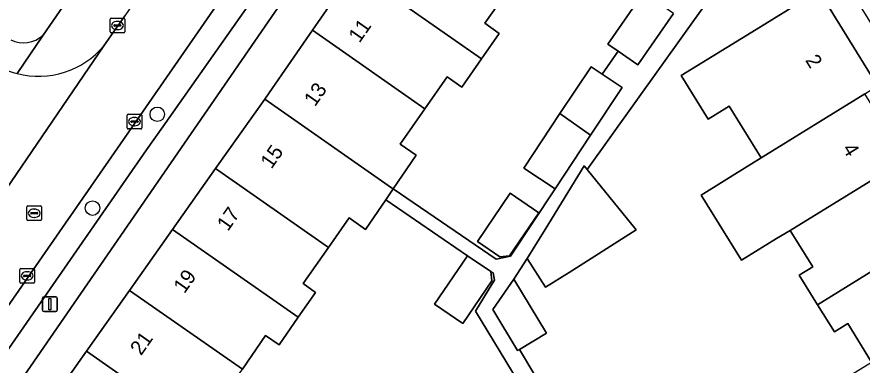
# Model space of a CAD drawing. Extents: x 159279 to 160377, y 384531 to 385888.
# Drawn here: x 159932.4 to 159989.6, y 385178.5 to 385202 of the extents above; entities that cross this region are included whole.
import ezdxf

# ---------------------------------------------------------------- set-up
doc = ezdxf.new("R2010")
doc.units = 0
for name, color, linetype in [('IMGEO_Boom', 7, 'Continuous'), ('IMGEO_Erf', 7, 'Continuous'), ('IMGEO_Kolk', 7, 'Continuous'), ('IMGEO_Lichtmast', 7, 'Continuous'), ('IMGEO_Pand', 7, 'Continuous'), ('IMGEO_Pand_nummerreeks', 7, 'Continuous'), ('IMGEO_Parkeervlak_open', 7, 'Continuous'), ('IMGEO_Rijbaan_lokaal_open', 7, 'Continuous'), ('IMGEO_Rioolput', 7, 'Continuous'), ('IMGEO_Voetpad_open', 7, 'Continuous')]:
    doc.layers.add(name, color=color, linetype=linetype)

msp = doc.modelspace()

# ---------------------------------------------------------------- linework, layer by layer
at = {"layer": 'IMGEO_Boom'}
for centre in [(159941.887, 385195.447), (159937.508, 385189.099)]:
    msp.add_circle(centre, 0.489, dxfattribs=at)
at = {"layer": 'IMGEO_Erf'}
for points in [[(159934.16, 385200.786), (159964.343, 385244.502)], [(160000, 385185.813), (159988.244, 385204.738), (159986.238, 385207.956), (159985.856, 385208.569), (159985.443, 385208.311), (159981.617, 385205.919), (159980.725, 385205.362), (159970.977, 385191.708), (159974.281, 385187.625), (159969.755, 385184.752), (159968.142, 385183.753), (159966.922, 385185.689), (159966.016, 385184.29), (159968.21, 385180.637), (159966.391, 385179.545), (159968.477, 385176.067)], [(159965.688, 385203.956), (159964.045, 385201.601), (159965.027, 385200.915), (159963.826, 385199.196), (159962.486, 385197.278), (159961.496, 385197.968), (159959.992, 385195.809), (159958.327, 385193.419), (159959.396, 385192.674), (159957.842, 385190.395), (159964.814, 385185.654), (159965.793, 385185.857), (159968.798, 385190.399), (159966.685, 385191.797), (159969.131, 385195.491), (159971.231, 385198.664), (159971.986, 385198.164), (159973.06, 385199.714), (159972.364, 385200.196), (159974.772, 385203.674)], [(159992.067, 385173.687), (159988.788, 385171.662), (159986.042, 385176.107), (159990.216, 385178.685), (159988.607, 385181.289), (159987.696, 385180.726), (159986.557, 385182.569), (159985.324, 385184.566), (159986.229, 385185.125), (159984.714, 385187.576), (159983.776, 385187.037), (159981.407, 385185.574), (159978.694, 385189.966), (159981.984, 385192.027), (159982.085, 385192.091), (159982.734, 385192.492), (159980.568, 385195.997), (159979.152, 385195.122), (159977.336, 385198.067), (159979.427, 385199.357), (159982.395, 385201.187), (159986.651, 385203.81), (159990.624, 385197.364)], [(159967.528, 385175.368), (159963.428, 385182.14), (159964.555, 385183.986), (159964.698, 385184.22), (159964.606, 385184.716), (159964.451, 385184.815), (159964.52, 385184.185), (159962.552, 385181.299), (159960.645, 385182.599), (159962.884, 385185.883), (159957.346, 385189.667), (159955.98, 385187.663), (159954.865, 385188.44), (159953.471, 385186.44), (159951.767, 385183.996), (159952.587, 385183.39), (159951.428, 385181.716), (159950.132, 385179.844), (159949.219, 385180.476), (159947.647, 385178.205)]]:
    msp.add_lwpolyline(points, dxfattribs=at)
for points in [[(159927.638, 385170.177), (159928.049, 385166.97), (159929.433, 385166.064), (159931.966, 385169.861), (159931.364, 385170.278), (159931.637, 385170.673), (159931.154, 385171.007), (159931.279, 385171.184), (159934.192, 385175.303), (159937.103, 385179.42), (159940.014, 385183.537), (159942.927, 385187.656), (159945.837, 385191.772), (159949.155, 385196.463), (159949.457, 385196.891), (159952.38, 385201.128), (159955.203, 385205.219), (159958.026, 385209.31), (159960.848, 385213.4), (159963.432, 385217.145), (159961.172, 385218.771)], [(159963.543, 385186.85), (159965.764, 385190.106), (159967.695, 385188.789), (159965.709, 385185.876), (159965.074, 385185.806)]]:
    msp.add_lwpolyline(points, close=True, dxfattribs=at)
msp.add_arc((159932.83, 385202.268), 1.992, 244.4198, 311.899, dxfattribs=at)
at = {"layer": 'IMGEO_Kolk'}
for p, q in [((159938.694, 385201.024), (159938.694, 385201.876)), ((159938.769, 385201.95), (159939.621, 385201.95)), ((159939.182, 385201.73), (159939.207, 385201.73)), ((159939.695, 385201.876), (159939.695, 385201.024)), ((159938.953, 385201.444), (159938.953, 385201.456)), ((159939.391, 385201.407), (159938.993, 385201.407)), ((159938.996, 385201.493), (159939.394, 385201.493)), ((159939.205, 385201.17), (159939.18, 385201.17)), ((159939.437, 385201.456), (159939.437, 385201.444)), ((159939.621, 385200.95), (159938.769, 385200.95)), ((159939.918, 385195.449), (159940.77, 385195.449)), ((159939.843, 385194.523), (159939.843, 385195.375)), ((159940.102, 385194.943), (159940.102, 385194.955)), ((159940.54, 385194.906), (159940.142, 385194.906)), ((159940.145, 385194.992), (159940.543, 385194.992)), ((159940.331, 385195.229), (159940.356, 385195.229)), ((159940.586, 385194.955), (159940.586, 385194.943)), ((159940.844, 385195.375), (159940.844, 385194.523)), ((159940.77, 385194.449), (159939.918, 385194.449)), ((159940.354, 385194.669), (159940.329, 385194.669)), ((159932.586, 385184.093), (159932.586, 385184.945)), ((159932.661, 385185.019), (159933.513, 385185.019)), ((159932.888, 385184.562), (159933.286, 385184.562)), ((159933.074, 385184.799), (159933.099, 385184.799)), ((159933.587, 385184.945), (159933.587, 385184.093)), ((159933.513, 385184.019), (159932.661, 385184.019)), ((159932.845, 385184.513), (159932.845, 385184.525)), ((159933.283, 385184.476), (159932.885, 385184.476)), ((159933.097, 385184.239), (159933.072, 385184.239)), ((159933.329, 385184.525), (159933.329, 385184.513))]:
    msp.add_line(p, q, dxfattribs=at)
for points in [[(159938.694, 385201.024), (159938.694, 385201.876)], [(159938.769, 385201.95), (159939.621, 385201.95)], [(159939.695, 385201.876), (159939.695, 385201.024)], [(159939.621, 385200.95), (159938.769, 385200.95)], [(159939.918, 385195.449), (159940.77, 385195.449)], [(159939.843, 385194.523), (159939.843, 385195.375)], [(159940.844, 385195.375), (159940.844, 385194.523)], [(159940.77, 385194.449), (159939.918, 385194.449)], [(159932.586, 385184.093), (159932.586, 385184.945)], [(159932.661, 385185.019), (159933.513, 385185.019)], [(159933.587, 385184.945), (159933.587, 385184.093)], [(159933.513, 385184.019), (159932.661, 385184.019)]]:
    msp.add_lwpolyline(points, dxfattribs=at)
for centre, radius, start, end in [((159938.771, 385201.874), 0.0765, 91.552, 178.448), ((159938.771, 385201.874), 0.0765, 91.552, 178.448), ((159939.619, 385201.874), 0.0765, 1.552, 88.448), ((159939.619, 385201.874), 0.0765, 1.552, 88.448), ((159938.993, 385201.453), 0.0403, 85.8775, 175.7526), ((159938.99, 385201.443), 0.0366, 178.938, 274.7102), ((159939.394, 385201.45), 0.043, 264.8664, 352.4533), ((159939.398, 385201.455), 0.0386, 1.7309, 96.639), ((159938.771, 385201.026), 0.0765, 181.552, 268.448), ((159938.771, 385201.026), 0.0765, 181.552, 268.448), ((159939.619, 385201.026), 0.0765, 271.552, 358.448), ((159939.619, 385201.026), 0.0765, 271.552, 358.448), ((159939.92, 385195.373), 0.0765, 91.552, 178.448), ((159939.92, 385195.373), 0.0765, 91.552, 178.448), ((159940.768, 385195.373), 0.0765, 1.552, 88.448), ((159940.768, 385195.373), 0.0765, 1.552, 88.448), ((159940.142, 385194.952), 0.0403, 85.8775, 175.7526), ((159940.139, 385194.942), 0.0366, 178.938, 274.7102), ((159940.543, 385194.949), 0.043, 264.8664, 352.4533), ((159940.547, 385194.954), 0.0386, 1.7309, 96.639), ((159939.92, 385194.525), 0.0765, 181.552, 268.448), ((159939.92, 385194.525), 0.0765, 181.552, 268.448), ((159940.768, 385194.525), 0.0765, 271.552, 358.448), ((159940.768, 385194.525), 0.0765, 271.552, 358.448), ((159932.663, 385184.943), 0.0765, 91.552, 178.448), ((159932.663, 385184.943), 0.0765, 91.552, 178.448), ((159932.885, 385184.522), 0.0403, 85.8775, 175.7526), ((159933.29, 385184.524), 0.0386, 1.7309, 96.639), ((159933.511, 385184.943), 0.0765, 1.552, 88.448), ((159933.511, 385184.943), 0.0765, 1.552, 88.448), ((159932.663, 385184.095), 0.0765, 181.552, 268.448), ((159932.663, 385184.095), 0.0765, 181.552, 268.448), ((159932.882, 385184.512), 0.0366, 178.938, 274.7102), ((159933.286, 385184.519), 0.043, 264.8664, 352.4533), ((159933.511, 385184.095), 0.0765, 271.552, 358.448), ((159933.511, 385184.095), 0.0765, 271.552, 358.448)]:
    msp.add_arc(centre, radius, start, end, dxfattribs=at)
for centre, major_axis, ratio, start_param, end_param in [((159939.181, 385201.45), (-0.387, 0.002), 0.722429, 4.712389, 7.853982), ((159939.206, 385201.45), (-0.39, 0.002), 0.717154, 1.570796, 4.712389), ((159940.33, 385194.949), (-0.387, 0.002), 0.722429, 4.712389, 7.853982), ((159940.355, 385194.949), (-0.39, 0.002), 0.717154, 1.570796, 4.712389), ((159933.073, 385184.519), (-0.387, 0.002), 0.722429, 4.712389, 7.853982), ((159933.098, 385184.519), (-0.39, 0.002), 0.717154, 1.570796, 4.712389)]:
    msp.add_ellipse(centre, major_axis=major_axis, ratio=ratio, start_param=start_param, end_param=end_param, dxfattribs=at)
at = {"layer": 'IMGEO_Lichtmast'}
for p, q in [((159934.126, 385182.201), (159934.126, 385183.001)), ((159934.126, 385183.001), (159934.126, 385182.201)), ((159934.226, 385183.101), (159935.016, 385183.101)), ((159935.016, 385183.101), (159934.226, 385183.101)), ((159935.116, 385183.001), (159935.116, 385182.201)), ((159935.116, 385182.201), (159935.116, 385183.001)), ((159935.016, 385182.101), (159934.226, 385182.101)), ((159934.226, 385182.101), (159935.016, 385182.101))]:
    msp.add_line(p, q, dxfattribs=at)
msp.add_lwpolyline([(159934.546, 385182.976), (159934.696, 385182.976), (159934.696, 385182.226), (159934.546, 385182.226), (159934.546, 385182.976)], dxfattribs=at)
for centre, start, end in [((159934.226, 385183.001), 90, 180), ((159934.226, 385183.001), 90, 180), ((159935.016, 385183.001), 0, 90), ((159935.016, 385183.001), 360, 90), ((159934.226, 385182.201), 180, 270), ((159934.226, 385182.201), 180, 270), ((159935.016, 385182.201), 270, 0), ((159935.016, 385182.201), 270, 0)]:
    msp.add_arc(centre, 0.1, start, end, dxfattribs=at)
at = {"layer": 'IMGEO_Pand'}
for points in [[(159958.026, 385209.31), (159955.203, 385205.219), (159963.826, 385199.196), (159965.027, 385200.915), (159964.045, 385201.601), (159965.688, 385203.956)], [(159955.203, 385205.219), (159952.38, 385201.128), (159959.992, 385195.809), (159961.496, 385197.968), (159962.486, 385197.278), (159963.826, 385199.196)], [(159976.813, 385202.249), (159974.772, 385203.674), (159972.364, 385200.196), (159973.06, 385199.714), (159974.41, 385198.779)], [(159990.624, 385197.364), (159986.651, 385203.81), (159982.395, 385201.187), (159979.427, 385199.357), (159977.336, 385198.067), (159979.152, 385195.122), (159980.568, 385195.997), (159982.734, 385192.492), (159989.764, 385196.833)], [(159957.742, 385190.463), (159957.842, 385190.395), (159959.396, 385192.674), (159958.327, 385193.419), (159959.992, 385195.809), (159952.38, 385201.128), (159949.457, 385196.891), (159949.155, 385196.463)], [(159973.343, 385197.266), (159971.986, 385198.164), (159971.231, 385198.664), (159969.131, 385195.491), (159971.208, 385194.04)], [(159992.51, 385192.388), (159989.764, 385196.833), (159982.734, 385192.492), (159982.085, 385192.091), (159981.984, 385192.027), (159978.694, 385189.966), (159981.407, 385185.574), (159983.776, 385187.037), (159984.714, 385187.576)], [(159949.155, 385196.463), (159945.837, 385191.772), (159953.471, 385186.44), (159954.865, 385188.44), (159955.98, 385187.663), (159957.346, 385189.667), (159957.842, 385190.395), (159957.742, 385190.463)], [(159971.208, 385194.04), (159969.131, 385195.491), (159966.685, 385191.797), (159968.798, 385190.399)], [(159984.714, 385187.576), (159986.229, 385185.125), (159985.324, 385184.566), (159986.557, 385182.569), (159995.257, 385187.941), (159992.51, 385192.388)], [(159951.428, 385181.716), (159952.587, 385183.39), (159951.767, 385183.996), (159953.471, 385186.44), (159945.837, 385191.772), (159942.927, 385187.656)], [(159970.977, 385191.708), (159970.778, 385191.954), (159968.132, 385187.655), (159966.922, 385185.689), (159968.142, 385183.753), (159969.755, 385184.752), (159974.281, 385187.625)], [(159963.543, 385186.85), (159965.074, 385185.806), (159965.709, 385185.876), (159967.695, 385188.789), (159965.764, 385190.106)], [(159942.927, 385187.656), (159940.014, 385183.537), (159947.647, 385178.205), (159949.219, 385180.476), (159950.132, 385179.844), (159951.428, 385181.716)], [(159986.557, 385182.569), (159987.696, 385180.726), (159988.607, 385181.289), (159990.216, 385178.685), (159998.004, 385183.496), (159995.257, 385187.941)], [(159964.451, 385184.815), (159962.884, 385185.883), (159960.645, 385182.599), (159962.552, 385181.299), (159964.52, 385184.185)], [(159966.016, 385184.29), (159964.599, 385182.253), (159966.269, 385179.472), (159966.391, 385179.545), (159968.21, 385180.637)], [(159945.633, 385173.46), (159946.884, 385175.267), (159946.024, 385175.862), (159947.647, 385178.205), (159940.014, 385183.537), (159937.103, 385179.42)], [(159937.103, 385179.42), (159934.192, 385175.303), (159941.928, 385169.896), (159943.525, 385172.202), (159944.361, 385171.624), (159945.633, 385173.46)]]:
    msp.add_lwpolyline(points, close=True, dxfattribs=at)
at = {"layer": 'IMGEO_Parkeervlak_open'}
for points in [[(159956.995, 385218.829), (159925.672, 385173.683)], [(159931.059, 385178.495), (159941.163, 385193.041), (159942.255, 385194.586), (159954.784, 385212.38)]]:
    msp.add_lwpolyline(points, dxfattribs=at)
at = {"layer": 'IMGEO_Rijbaan_lokaal_open'}
msp.add_lwpolyline([(159956.995, 385218.829), (159957.141, 385219.04), (159953.195, 385221.772), (159939.684, 385202.107), (159938.272, 385200.079), (159929.909, 385187.839), (159929.72, 385187.565), (159909.948, 385158.932), (159913.586, 385156.421), (159915.278, 385158.897), (159915.339, 385159.08), (159924.898, 385172.505), (159925.208, 385173.005), (159925.672, 385173.683)], close=True, dxfattribs=at)
msp.add_lwpolyline([(159929.909, 385187.839), (159938.272, 385200.079)], dxfattribs=at)
for centre, radius, start, end in [((159933.855, 385203.757), 5.748, 255.3543, 320.2165), ((159933.867, 385203.777), 5.77, 233.2969, 255.2954)]:
    msp.add_arc(centre, radius, start, end, dxfattribs=at)
at = {"layer": 'IMGEO_Rioolput'}
for p, q in [((159933.063, 385188.326), (159933.063, 385189.178)), ((159933.138, 385189.252), (159933.99, 385189.252)), ((159934.064, 385189.178), (159934.064, 385188.326)), ((159933.322, 385188.746), (159933.322, 385188.758)), ((159933.76, 385188.709), (159933.362, 385188.709)), ((159933.365, 385188.795), (159933.763, 385188.795)), ((159933.551, 385189.032), (159933.576, 385189.032)), ((159933.806, 385188.758), (159933.806, 385188.746)), ((159933.99, 385188.252), (159933.138, 385188.252)), ((159933.574, 385188.472), (159933.549, 385188.472))]:
    msp.add_line(p, q, dxfattribs=at)
for points in [[(159933.063, 385188.326), (159933.063, 385189.178)], [(159933.138, 385189.252), (159933.99, 385189.252)], [(159934.064, 385189.178), (159934.064, 385188.326)], [(159933.99, 385188.252), (159933.138, 385188.252)]]:
    msp.add_lwpolyline(points, dxfattribs=at)
for centre, radius, start, end in [((159933.14, 385189.176), 0.0765, 91.552, 178.448), ((159933.14, 385189.176), 0.0765, 91.552, 178.448), ((159933.988, 385189.176), 0.0765, 1.552, 88.448), ((159933.988, 385189.176), 0.0765, 1.552, 88.448), ((159933.362, 385188.755), 0.0403, 85.8775, 175.7526), ((159933.359, 385188.745), 0.0366, 178.938, 274.7102), ((159933.763, 385188.752), 0.043, 264.8664, 352.4533), ((159933.767, 385188.757), 0.0386, 1.7309, 96.639), ((159933.14, 385188.328), 0.0765, 181.552, 268.448), ((159933.14, 385188.328), 0.0765, 181.552, 268.448), ((159933.988, 385188.328), 0.0765, 271.552, 358.448), ((159933.988, 385188.328), 0.0765, 271.552, 358.448)]:
    msp.add_arc(centre, radius, start, end, dxfattribs=at)
for centre, major_axis, ratio, start_param, end_param in [((159933.55, 385188.752), (-0.387, 0.002), 0.722429, 4.712389, 7.853982), ((159933.575, 385188.752), (-0.39, 0.002), 0.717154, 1.570796, 4.712389)]:
    msp.add_ellipse(centre, major_axis=major_axis, ratio=ratio, start_param=start_param, end_param=end_param, dxfattribs=at)
at = {"layer": 'IMGEO_Voetpad_open'}
for points in [[(159965.63, 385239.638), (159966.254, 385240.549), (159966.448, 385240.934), (159966.568, 385241.236), (159964.343, 385244.502), (159934.16, 385200.786), (159932.402, 385198.196)], [(159927.638, 385170.177), (159961.172, 385218.771)], [(159954.784, 385212.38), (159942.255, 385194.586), (159941.163, 385193.041), (159931.059, 385178.495)], [(159968.477, 385176.067), (159966.391, 385179.545), (159966.269, 385179.472), (159964.599, 385182.253), (159966.016, 385184.29), (159966.922, 385185.689), (159968.132, 385187.655), (159970.778, 385191.954), (159970.977, 385191.708), (159980.725, 385205.362)], [(159938.272, 385200.079), (159939.684, 385202.107)], [(159976.813, 385202.249), (159974.41, 385198.779), (159973.06, 385199.714), (159971.986, 385198.164), (159973.343, 385197.266), (159971.208, 385194.04), (159968.798, 385190.399), (159965.793, 385185.857), (159964.814, 385185.654), (159957.842, 385190.395), (159957.346, 385189.667), (159962.884, 385185.883), (159964.451, 385184.815), (159964.606, 385184.716), (159964.698, 385184.22), (159964.555, 385183.986), (159963.428, 385182.14), (159967.528, 385175.368)], [(159932.402, 385198.196), (159934.16, 385200.786)]]:
    msp.add_lwpolyline(points, dxfattribs=at)
for centre, radius, start, end in [((159932.83, 385202.268), 1.992, 244.4198, 311.899), ((159933.855, 385203.757), 5.748, 255.3543, 320.2165), ((159933.867, 385203.777), 5.77, 233.2969, 255.2954)]:
    msp.add_arc(centre, radius, start, end, dxfattribs=at)

# ---------------------------------------------------------------- texts
at = {"layer": 'IMGEO_Pand_nummerreeks'}
for s, rotation, p in [('11', 55.0555, (159955.565, 385200.216)), ('2', 301.65, (159985.699, 385199.102)), ('13', 55.0555, (159952.556, 385195.91)), ('15', 55.0555, (159949.613, 385191.697)), ('4', 301.7875, (159988.207, 385193.118)), ('17', 55.0555, (159946.668, 385187.484)), ('19', 55.0555, (159943.725, 385183.271)), ('21', 55.0555, (159940.794, 385179.076))]:
    msp.add_text(s, height=1, rotation=rotation, dxfattribs=at).set_placement(p)

doc.saveas('drawing.dxf')
